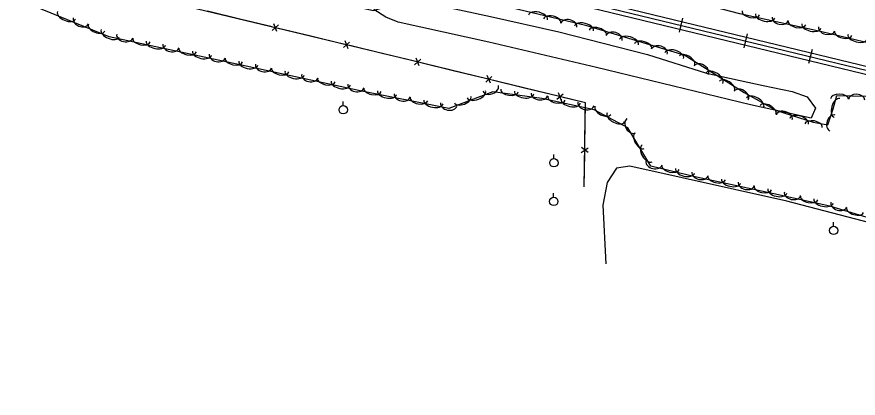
# Model space of a CAD drawing. Extents: x 1441650 to 1491889, y 345904 to 358319.
# Drawn here: x 1448101 to 1448606, y 353573 to 353802 of the extents above; entities that cross this region are included whole.
import ezdxf

# ---------------------------------------------------------------- set-up
doc = ezdxf.new("R2010")
doc.units = 0
for name, color, linetype in [('S_FENCE', 7, 'Continuous'), ('S_MISC_BOUNDARY', 7, 'Continuous'), ('S_RAILROAD', 7, 'Continuous'), ('S_STREAM', 7, 'Continuous'), ('S_TREE', 7, 'Continuous'), ('S_UTILITY_POLE', 7, 'Continuous')]:
    doc.layers.add(name, color=color, linetype=linetype)

msp = doc.modelspace()

# ---------------------------------------------------------------- linework, layer by layer
at = {"layer": 'S_FENCE'}
for p, q in [((1448257.9, 353797.46), (1448254.15, 353794.15)), ((1448256.94, 353793.48), (1448255.11, 353798.14)), ((1448300.67, 353787.15), (1448296.93, 353783.84)), ((1448299.71, 353783.17), (1448297.89, 353787.83)), ((1448343.45, 353776.81), (1448339.69, 353773.51)), ((1448342.48, 353772.83), (1448340.66, 353777.49)), ((1448386.19, 353766.36), (1448382.44, 353763.06)), ((1448385.22, 353762.38), (1448383.41, 353767.04)), ((1448428.94, 353755.92), (1448425.18, 353752.62)), ((1448427.97, 353751.94), (1448426.15, 353756.6)), ((1448439.88, 353720.85), (1448444.01, 353723.66)), ((1448443.98, 353720.79), (1448439.92, 353723.72))]:
    msp.add_line(p, q, dxfattribs=at)
for points in [[(1448441.65, 353700.25), (1448442.32, 353750.54), (1448331.17, 353777.7), (1448149.89, 353821.39)], [(1448234.63, 353800.96), (1448215.19, 353805.65)], [(1448254.08, 353796.28), (1448234.63, 353800.96)], [(1448277.41, 353790.65), (1448257.97, 353795.34)], [(1448296.86, 353785.97), (1448277.41, 353790.65)], [(1448320.19, 353780.34), (1448300.74, 353785.03)], [(1448339.63, 353775.63), (1448331.17, 353777.7), (1448320.19, 353780.34)], [(1448362.94, 353769.93), (1448343.51, 353774.68)], [(1448382.37, 353765.19), (1448362.94, 353769.93)], [(1448405.69, 353759.49), (1448386.26, 353764.24)], [(1448425.12, 353754.75), (1448405.69, 353759.49)], [(1448442.24, 353744.25), (1448442.32, 353750.54), (1448429, 353753.8)], [(1448441.97, 353724.25), (1448442.24, 353744.25)], [(1448441.65, 353700.25), (1448441.92, 353720.25)]]:
    msp.add_lwpolyline(points, dxfattribs=at)
at = {"layer": 'S_MISC_BOUNDARY'}
msp.add_lwpolyline([(1448879.11, 353573.25), (1448882.42, 353593.7), (1448866.57, 353618.93), (1448836.57, 353628.22), (1448757.25, 353645.35), (1448664.21, 353665.44), (1448613.23, 353678.53), (1448563.49, 353691.63), (1448469.02, 353712.65), (1448461.02, 353711.45), (1448455.38, 353702.76), (1448452.88, 353689.21), (1448454.58, 353653.97)], dxfattribs=at)
at = {"layer": 'S_RAILROAD'}
for p, q in [((1448500.79, 353801.46), (1448498.75, 353793.03)), ((1448500.32, 353799.55), (1448500.31, 353799.52)), ((1448499.22, 353794.98), (1448499.24, 353795.08)), ((1448539.67, 353792.06), (1448537.63, 353783.63)), ((1448538.1, 353785.57), (1448538.12, 353785.67)), ((1448539.2, 353790.15), (1448539.2, 353790.11)), ((1448578.55, 353782.65), (1448576.51, 353774.22)), ((1448578.08, 353780.74), (1448578.08, 353780.7)), ((1448576.98, 353776.16), (1448577, 353776.26))]:
    msp.add_line(p, q, dxfattribs=at)
for points in [[(1448408.16, 353821.85), (1449173.97, 353636.57)], [(1448408, 353817.05), (1449172.86, 353631.99)], [(1448408.08, 353819.43), (1449173.41, 353634.26)], [(1448499.74, 353797.26), (1448499.77, 353797.25)], [(1448538.62, 353787.85), (1448538.65, 353787.84)], [(1448577.5, 353778.44), (1448577.53, 353778.43)]]:
    msp.add_lwpolyline(points, dxfattribs=at)
at = {"layer": 'S_STREAM'}
msp.add_lwpolyline([(1448116.68, 353855.05), (1448255.53, 353819.01), (1448292.25, 353811.08), (1448314.93, 353806.18), (1448333.14, 353811.54), (1448350.84, 353809.89), (1448385.37, 353802.47), (1448426.42, 353793.24), (1448479.74, 353779.63), (1448515.23, 353768.46), (1448549.16, 353761.13), (1448566.65, 353757.35), (1448575.73, 353754.18), (1448580.55, 353747.35), (1448578.07, 353741.52), (1448562.71, 353744.84), (1448541.48, 353749.42), (1448448.94, 353771.93), (1448384.33, 353787.11), (1448329.79, 353799.08), (1448322.38, 353802.12), (1448315.22, 353806.63)], dxfattribs=at)
at = {"layer": 'S_TREE'}
for points in [[(1449198.55, 353641.16), (1448994.76, 353691.9), (1448844.41, 353728.56), (1448750.54, 353748.91), (1448674.24, 353769.2), (1448614.45, 353786.08), (1448584.4, 353793.37), (1448535.16, 353804.01), (1448460.45, 353823.73), (1448403.66, 353837.92), (1448355.16, 353848.39), (1448265.33, 353872.32), (1448229.62, 353880.04), (1448194.99, 353887.51), (1448124.02, 353906.49)], [(1448151.15, 353864.63), (1448259.15, 353839.26), (1448345.41, 353820.58), (1448442.42, 353797.19), (1448502.14, 353779.26), (1448537.69, 353756.75), (1448557.26, 353745.98), (1448579.34, 353739.1), (1448587.98, 353737.34), (1448591.23, 353747.02), (1448593.56, 353755.13), (1448610.82, 353754.66), (1448679.06, 353739.92), (1448771.95, 353717.29), (1448855.44, 353695.83), (1448935.71, 353676.25), (1449005.67, 353660.28), (1449082.76, 353641.32), (1449144.97, 353627.88), (1449226.92, 353606.31), (1449262.9, 353598.49)], [(1449173.67, 353582.09), (1449048.06, 353613.03), (1448963.04, 353634.42), (1448918.84, 353643.1), (1448899.4, 353639.68), (1448891.53, 353629.34), (1448880.19, 353622.07), (1448830.71, 353632.74), (1448787.41, 353642.09), (1448703.12, 353660.3), (1448631.56, 353675.75), (1448589.26, 353688.67), (1448555.65, 353695.92), (1448509.09, 353705.98), (1448481.62, 353712.5), (1448467.8, 353735.71), (1448447.7, 353746.38), (1448416.25, 353753.17), (1448386.66, 353757.28), (1448360.3, 353747.15), (1448307.08, 353757.77), (1448238.38, 353772.61), (1448156.07, 353790.38), (1448100.63, 353813.17)]]:
    msp.add_lwpolyline(points, dxfattribs=at)
for centre, major_axis, ratio, start_param, end_param in [((1448413.8, 353801.91), (-5.7, 1.37), 0.549735, 3.141205, 6.282798), ((1448541.72, 353804.68), (5.23, -1.13), 0.520561, 3.141593, 6.283185), ((1448130.48, 353803.19), (5.43, -2.23), 0.55008, 3.141593, 6.283185), ((1448139.15, 353799.91), (4.58, -1.88), 0.685311, 3.141593, 6.283185), ((1448422.42, 353799.84), (-5.2, 1.25), 0.540361, 3.141217, 6.28281), ((1448432.37, 353797.17), (-4.82, 1.16), 0.684881, 3.140958, 6.28255), ((1448550.39, 353802.81), (5.74, -1.24), 0.529592, 3.141593, 6.283185), ((1448559.49, 353801.1), (4.84, -1.05), 0.659786, 3.141593, 6.283185), ((1448148.57, 353795.76), (4.94, -2.03), 0.540699, 3.141593, 6.283185), ((1448441.43, 353795.25), (-5.7, 1.37), 0.549735, 3.141205, 6.282798), ((1448449.82, 353792.76), (-5.12, 1.54), 0.54038, 3.141167, 6.28276), ((1448569.51, 353798.68), (5.23, -1.13), 0.520561, 3.141593, 6.283185), ((1448578.18, 353796.8), (5.74, -1.24), 0.529592, 3.141593, 6.283185), ((1448587.32, 353795.02), (4.82, -1.17), 0.65977, 3.141593, 6.283185), ((1448156.78, 353792.38), (5.43, -2.23), 0.55008, 3.141593, 6.283185), ((1448165.52, 353790.78), (4.84, -1.05), 0.685311, 3.141593, 6.283185), ((1448459.61, 353789.55), (-4.75, 1.42), 0.684905, 3.140874, 6.282466), ((1448468.55, 353787.13), (-5.62, 1.69), 0.549754, 3.141153, 6.282746), ((1448597.27, 353792.35), (5.2, -1.26), 0.520548, 3.141593, 6.283185), ((1448605.89, 353790.26), (5.7, -1.38), 0.529579, 3.141593, 6.283185), ((1448175.53, 353788.35), (5.23, -1.13), 0.540699, 3.141593, 6.283185), ((1448184.2, 353786.48), (5.74, -1.24), 0.55008, 3.141593, 6.283185), ((1448193.3, 353784.78), (4.84, -1.05), 0.685311, 3.141593, 6.283185), ((1448477.04, 353784.58), (-5.12, 1.54), 0.54038, 3.141167, 6.28276), ((1448203.32, 353782.35), (5.23, -1.13), 0.540699, 3.141593, 6.283185), ((1448211.99, 353780.48), (5.74, -1.24), 0.55008, 3.141593, 6.283185), ((1448486.83, 353781.37), (-4.75, 1.42), 0.684905, 3.140874, 6.282466), ((1448495.77, 353778.96), (-5.62, 1.69), 0.549754, 3.141153, 6.282746), ((1448221.09, 353778.78), (4.84, -1.05), 0.685311, 3.141593, 6.283185), ((1448231.11, 353776.35), (5.23, -1.13), 0.540699, 3.141593, 6.283185), ((1448239.77, 353774.48), (5.74, -1.24), 0.55008, 3.141593, 6.283185), ((1448503.42, 353775.94), (-4.52, 2.86), 0.540379, 3.14151, 6.283102), ((1448248.88, 353772.78), (4.84, -1.05), 0.685311, 3.141593, 6.283185), ((1448258.89, 353770.35), (5.23, -1.13), 0.540699, 3.141593, 6.283185), ((1448511.98, 353770.21), (-4.19, 2.65), 0.684905, 3.141452, 6.283045), ((1448267.56, 353768.47), (5.74, -1.24), 0.55008, 3.141593, 6.283185), ((1448276.67, 353766.78), (4.84, -1.05), 0.685311, 3.141593, 6.283185), ((1448286.68, 353764.35), (5.23, -1.13), 0.540699, 3.141593, 6.283185), ((1448519.95, 353765.48), (-4.96, 3.14), 0.549754, 3.141507, 6.2831), ((1448295.35, 353762.47), (5.74, -1.24), 0.55008, 3.141593, 6.283185), ((1448304.45, 353760.77), (4.84, -1.05), 0.685311, 3.141593, 6.283185), ((1448385.41, 353759.35), (4.63, 1.78), 0.685311, 3.141592, 6.283185), ((1448527.44, 353760.73), (-4.52, 2.86), 0.540379, 3.14151, 6.283102), ((1448314.46, 353758.46), (5.24, -1.05), 0.540699, 3.141593, 6.283185), ((1448323.15, 353756.73), (5.75, -1.15), 0.55008, 3.141593, 6.283185), ((1448332.28, 353755.17), (4.86, -0.97), 0.685311, 3.141593, 6.283185), ((1448376.86, 353755.79), (5.48, 2.1), 0.55008, 3.141593, 6.283185), ((1448396.73, 353758.02), (5.3, -0.74), 0.540699, 3.141593, 6.283185), ((1448405.52, 353756.8), (5.81, -0.81), 0.55008, 3.141593, 6.283185), ((1448414.72, 353755.79), (4.91, -0.68), 0.685311, 3.141593, 6.283185), ((1448536, 353755), (-4.19, 2.65), 0.684905, 3.141452, 6.283045), ((1448595.06, 353752.97), (-5.34, 0.15), 0.540316, 3.141593, 6.283185), ((1448605.35, 353752.42), (-4.95, 0.14), 0.684825, 3.141593, 6.283185), ((1448342.34, 353752.9), (5.24, -1.05), 0.540699, 3.141593, 6.283185), ((1448351.03, 353751.17), (5.75, -1.15), 0.55008, 3.141593, 6.283185), ((1448360.16, 353749.61), (4.86, -0.97), 0.685311, 3.141593, 6.283185), ((1448368.58, 353752.61), (4.99, 1.92), 0.540699, 3.141593, 6.283185), ((1448424.94, 353753.46), (5.23, -1.13), 0.540699, 3.141593, 6.283185), ((1448433.61, 353751.59), (5.74, -1.24), 0.55008, 3.141593, 6.283185), ((1448442.71, 353749.89), (4.84, -1.05), 0.685311, 3.141593, 6.283185), ((1448544.35, 353750.67), (-5.14, 2.83), 0.549734, 3.141593, 6.283185), ((1448552.12, 353746.39), (-4.68, 2.58), 0.54036, 3.141593, 6.283185), ((1448593.58, 353747.53), (-1.62, -5.64), 0.550072, 3.141593, 6.283185), ((1448452.83, 353746.06), (4.72, -2.51), 0.540699, 3.141593, 6.283185), ((1448561.9, 353742.04), (-4.73, 1.48), 0.684831, 3.141593, 6.283185), ((1448460.66, 353741.9), (5.18, -2.75), 0.55008, 3.141593, 6.283185), ((1448469.87, 353736.88), (2.54, -4.26), 0.685311, 3.141593, 6.283185), ((1448570.81, 353739.54), (-5.6, 1.75), 0.549695, 3.141593, 6.283185), ((1448579.5, 353736.9), (-5.24, 1.06), 0.540313, 3.141593, 6.283185), ((1448590.9, 353738.56), (-1.58, -4.7), 0.685294, 3.141593, 6.283185), ((1448474.92, 353727.9), (2.74, -4.59), 0.540699, 3.141593, 6.283185), ((1448479.46, 353720.28), (3, -5.04), 0.55008, 3.141593, 6.283185), ((1448483.6, 353714.48), (4.82, -1.14), 0.685311, 3.141593, 6.283185), ((1448493.56, 353711.85), (5.2, -1.24), 0.540699, 3.141593, 6.283185), ((1448502.19, 353709.8), (5.71, -1.36), 0.55008, 3.141593, 6.283185), ((1448511.22, 353707.96), (4.84, -1.05), 0.685311, 3.141593, 6.283185), ((1448521.24, 353705.53), (5.23, -1.13), 0.540699, 3.141593, 6.283185), ((1448529.9, 353703.65), (5.74, -1.24), 0.55008, 3.141593, 6.283185), ((1448539.01, 353701.96), (4.84, -1.05), 0.685311, 3.141593, 6.283185), ((1448549.02, 353699.53), (5.23, -1.13), 0.540699, 3.141593, 6.283185), ((1448557.69, 353697.65), (5.74, -1.24), 0.55008, 3.141593, 6.283185), ((1448566.8, 353695.95), (4.84, -1.05), 0.685311, 3.141593, 6.283185), ((1448576.81, 353693.53), (5.23, -1.13), 0.540699, 3.141593, 6.283185), ((1448585.48, 353691.65), (5.74, -1.24), 0.55008, 3.141593, 6.283185), ((1448594.67, 353689.51), (4.74, -1.45), 0.685311, 3.141593, 6.283185), ((1448604.45, 353686.25), (5.11, -1.56), 0.540699, 3.141593, 6.283185)]:
    msp.add_ellipse(centre, major_axis=major_axis, ratio=ratio, start_param=start_param, end_param=end_param, dxfattribs=at)
at = {"layer": 'S_UTILITY_POLE'}
for p, q in [((1448296.69, 353748.96), (1448296.69, 353751.44)), ((1448423.28, 353717.16), (1448423.28, 353719.64)), ((1448423.18, 353693.9), (1448423.18, 353696.38)), ((1448591.41, 353676.54), (1448591.41, 353679.02))]:
    msp.add_line(p, q, dxfattribs=at)
for centre in [(1448296.83, 353746.44), (1448423.42, 353714.64), (1448423.33, 353691.38), (1448591.55, 353674.02)]:
    msp.add_circle(centre, 2.5, dxfattribs=at)

doc.saveas('drawing.dxf')
